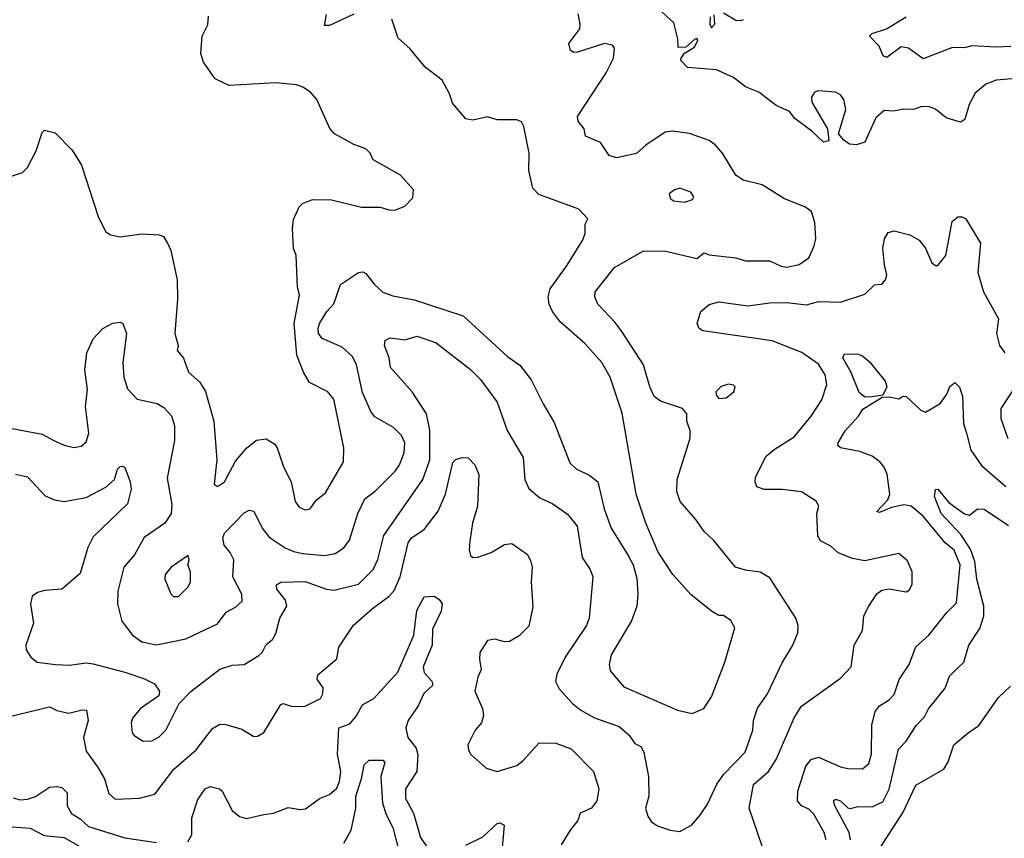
# Model space of a CAD drawing. Extents: x 1678759 to 1859541, y 384609 to 522867.
# Tile 313 of 466: x 1766112 to 1770158, y 495841 to 499203. Entities that reach past the tile are written whole.
import ezdxf

# ---------------------------------------------------------------- set-up
doc = ezdxf.new("R2010")
doc.units = 0

msp = doc.modelspace()

# ---------------------------------------------------------------- linework, layer by layer
at = {"layer": '0CON20XD'}
for points in [[(1770205, 498961.2), (1770124.6, 498955.4), (1770082.2, 498937.8), (1770038, 498902), (1770014.5, 498855), (1769996.5, 498793.5), (1769977.7, 498782.3), (1769919.7, 498799.7), (1769875.5, 498835.5), (1769846.9, 498846.9), (1769815, 498845.6), (1769785, 498834.2), (1769745, 498835.6), (1769703, 498827), (1769665, 498830), (1769630.3, 498799.7), (1769585, 498700), (1769550.7, 498689.3), (1769522.3, 498692.3), (1769498.3, 498708.3), (1769477.5, 498735), (1769506.5, 498835), (1769498.2, 498875), (1769485.6, 498895), (1769465, 498906.1), (1769395, 498911.1), (1769378.5, 498905), (1769366.4, 498885), (1769367.9, 498865), (1769432, 498755), (1769437.5, 498705), (1769415, 498700.8), (1769367.8, 498745), (1769297.4, 498797.4), (1769275, 498826.2), (1769221.2, 498851.2), (1769150, 498905), (1769095, 498926.8), (1769045, 498965.7), (1768975, 498996.9), (1768857, 499007), (1768828.8, 499035), (1768830, 499045), (1768844.6, 499065.4), (1768885, 499090.5), (1768899.1, 499119.1), (1768895.3, 499125.3), (1768885, 499121.2), (1768849.7, 499090.2), (1768818.5, 499088.5), (1768817.2, 499125), (1768799.7, 499189.7), (1768716.8, 499266.8)], [(1766075, 498558.6), (1766124.2, 498575), (1766143.9, 498596.1), (1766180.6, 498665), (1766205, 498740), (1766215, 498750), (1766258.9, 498738.9), (1766327.8, 498667.8), (1766366.2, 498606.2), (1766434.5, 498394.5), (1766465, 498333.3), (1766485, 498320), (1766525, 498311.2), (1766615, 498324), (1766685, 498320), (1766702.7, 498312.7), (1766719.4, 498285), (1766732.9, 498255), (1766758.9, 498135), (1766760.5, 498055), (1766750, 497915), (1766763.3, 497865), (1766760, 497845), (1766785, 497812.5), (1766806.2, 497755), (1766852.9, 497715), (1766876.1, 497676.1), (1766910.6, 497555), (1766922.2, 497395), (1766912.2, 497295), (1766925, 497285.8), (1766954.2, 497305), (1766999.8, 497390.2), (1767045.7, 497445), (1767085, 497475.7), (1767125, 497481.4), (1767160.6, 497460.6), (1767170.9, 497445), (1767196.4, 497366.4), (1767228.5, 497305), (1767245, 497223.8), (1767260.7, 497200.7), (1767285, 497190.8), (1767306.2, 497195), (1767330.3, 497229.7), (1767369.4, 497260.6), (1767443.3, 497386.7), (1767444.4, 497445), (1767403.3, 497645), (1767378, 497675), (1767303.8, 497713.8), (1767279.1, 497755), (1767251.8, 497825), (1767239.6, 497955), (1767262.7, 498072.7), (1767254, 498105), (1767247.8, 498235), (1767237.3, 498265), (1767232.9, 498345), (1767237.1, 498382.9), (1767260.6, 498435), (1767275, 498447.8), (1767315.5, 498464.5), (1767393.6, 498463.6), (1767517, 498433), (1767593.6, 498433.6), (1767635, 498421.2), (1767658.3, 498421.7), (1767695, 498437.5), (1767728.3, 498471.7), (1767730, 498505), (1767677.5, 498565), (1767565, 498627.5), (1767552.5, 498655), (1767535, 498673.3), (1767485, 498690), (1767406.2, 498735), (1767386.4, 498756.4), (1767333.3, 498875), (1767306.7, 498905), (1767275.7, 498925.7), (1767250, 498935), (1767165, 498944.4), (1766973.2, 498933.2), (1766915, 498960), (1766868.1, 499028.1), (1766857.1, 499065), (1766862.5, 499135), (1766885, 499182.5), (1766888.3, 499218.3)], [(1766095, 497336.5), (1766145, 497325.6), (1766217.4, 497247.4), (1766255, 497231.2), (1766295, 497224.6), (1766385, 497240.4), (1766466.2, 497283.8), (1766502, 497315), (1766515, 497356.7), (1766525, 497368), (1766535, 497370), (1766545, 497363.8), (1766566.9, 497305), (1766570, 497275), (1766555.3, 497214.7), (1766415, 497079.2), (1766391.8, 497035), (1766360.7, 496929.3), (1766285, 496864.4), (1766215, 496859.4), (1766185, 496850.6), (1766164, 496835), (1766157.5, 496802.5), (1766169.1, 496725), (1766138.2, 496635), (1766139.5, 496615), (1766157.8, 496585), (1766184.7, 496564.7), (1766260, 496555), (1766317.6, 496552.4), (1766385, 496561.8), (1766415, 496558.2), (1766545, 496523.8), (1766625, 496496.2), (1766665.8, 496475), (1766687.1, 496445), (1766684.3, 496425.7), (1766608.6, 496375), (1766575.7, 496335), (1766570.5, 496315), (1766574.4, 496275), (1766582.9, 496262.9), (1766620.2, 496240.2), (1766655, 496242.2), (1766685, 496258.1), (1766713.1, 496285), (1766767.1, 496395), (1766815.3, 496444.7), (1766935, 496535.6), (1766985, 496552.5), (1767035, 496555.5), (1767095, 496592.5), (1767108.6, 496605), (1767125, 496636.7), (1767151.7, 496658.3), (1767165, 496682.5), (1767181.1, 496745), (1767209.7, 496795), (1767205, 496819.2), (1767169.4, 496865), (1767167.1, 496882.9), (1767185, 496893.3), (1767285, 496896.4), (1767373.8, 496863.8), (1767405, 496860.3), (1767505, 496885.4), (1767565.4, 496945), (1767584.2, 496985.8), (1767608.1, 497085), (1767769.1, 497315), (1767798, 497395), (1767798.1, 497518.1), (1767783.9, 497583.9), (1767725, 497674.4), (1767636.7, 497775), (1767630, 497815), (1767611.9, 497865), (1767614, 497885), (1767635, 497896), (1767695, 497888.1), (1767745, 497903.3), (1767824.1, 497875.9), (1767965, 497766.7), (1768005.5, 497725), (1768075, 497632.5), (1768115, 497516.2), (1768180.8, 497405), (1768187.9, 497315), (1768205, 497277.5), (1768249.1, 497239.1), (1768302.5, 497215), (1768363, 497173), (1768402.7, 497122.7), (1768424, 496995), (1768457.1, 496945), (1768467.5, 496915), (1768452.7, 496745), (1768442.1, 496715), (1768353.6, 496585), (1768319.4, 496515), (1768314.3, 496485), (1768329.2, 496455), (1768384.4, 496395), (1768418.1, 496368.1), (1768475, 496336.2), (1768575, 496300), (1768616.9, 496265), (1768640.3, 496230.3), (1768665, 496218.6), (1768677.1, 496195), (1768695.8, 496095), (1768698.1, 496015), (1768684.4, 495965), (1768692.8, 495932.8), (1768709.1, 495909.1), (1768732.6, 495892.6), (1768785.5, 495874.5), (1768825, 495869.6), (1768872.9, 495895), (1768906.9, 495935), (1768939.1, 495980.9), (1768976.6, 496063.4), (1769005.3, 496104.7), (1769093.1, 496195), (1769124.6, 496285), (1769128.2, 496325), (1769144.7, 496375.3), (1769185, 496434.2), (1769245, 496561.4), (1769288.9, 496635), (1769309.4, 496685), (1769311.4, 496715), (1769301.4, 496745), (1769195, 496911.4), (1769155, 496934.5), (1769095, 496942.5), (1769053.8, 496955), (1768965, 497064.3), (1768925, 497100.8), (1768891.2, 497151.2), (1768826.4, 497225), (1768813.3, 497265), (1768814.6, 497315), (1768867.1, 497485), (1768867.5, 497515), (1768854, 497555), (1768853.3, 497585), (1768836.1, 497606.1), (1768745, 497636.9), (1768720, 497655), (1768701.9, 497695), (1768675.3, 497785.3), (1768588.9, 497918.9), (1768559.6, 497959.6), (1768487.5, 498035), (1768475.6, 498065), (1768476.9, 498085), (1768557.1, 498185), (1768675, 498253.3), (1768767.7, 498252.3), (1768895, 498223.1), (1768925, 498246), (1768945, 498238.1), (1769055, 498224.7), (1769095, 498212.5), (1769195, 498213.5), (1769240.7, 498190.7), (1769265, 498186.9), (1769315, 498198.2), (1769354.4, 498225), (1769377.3, 498275), (1769383.8, 498305), (1769380.3, 498370.3), (1769365.6, 498415.6), (1769338.8, 498435), (1769255, 498467.8), (1769163.8, 498525), (1769085.7, 498544.3), (1769054.4, 498565), (1769000, 498655), (1768969.5, 498689.5), (1768945, 498706.5), (1768865, 498735.5), (1768795, 498745.6), (1768765, 498740.6), (1768685, 498687.3), (1768646.4, 498653.6), (1768565, 498635.5), (1768535, 498645.8), (1768499.1, 498699.1), (1768437.5, 498725), (1768431.4, 498755), (1768406.6, 498786.6), (1768404.4, 498805), (1768522.9, 498985), (1768552, 499045), (1768556.1, 499086.1), (1768548.8, 499098.8), (1768515, 499105.7), (1768405, 499070), (1768388.8, 499068.8), (1768376.1, 499076.1), (1768368.8, 499105), (1768414, 499165), (1768416, 499185), (1768407.3, 499227.3)], [(1767485, 499226), (1767385, 499180), (1767365, 499180), (1767373.3, 499225)], [(1768950, 499215), (1768948.5, 499185), (1768955, 499170), (1768968.8, 499185), (1768966.4, 499223.6)], [(1769005, 499232), (1769055, 499201.2), (1769075, 499200), (1769086.2, 499203.8)], [(1770185, 499092.4), (1770125, 499089.7), (1770025, 499096.2), (1769995, 499087.9), (1769945, 499089.1), (1769825, 499042.9), (1769765, 499085.7), (1769735, 499092), (1769675, 499048), (1769660.8, 499055), (1769644.4, 499094.4), (1769604.2, 499135), (1769615, 499146.2), (1769674.1, 499165.9), (1769755, 499214.5)], [(1766066.5, 497526.5), (1766205, 497501.4), (1766253.3, 497475), (1766295.6, 497455.6), (1766335, 497446.7), (1766365, 497451.5), (1766385, 497469.2), (1766397.1, 497505), (1766383.3, 497615), (1766390.4, 497685), (1766379.6, 497765), (1766388.9, 497835), (1766415, 497892), (1766454.2, 497935), (1766495, 497957.5), (1766525, 497961.2), (1766536, 497956), (1766551.1, 497915), (1766536.2, 497795), (1766540, 497735), (1766555, 497687.5), (1766595, 497644.6), (1766676.9, 497626.9), (1766705, 497610), (1766736.1, 497576.1), (1766749.1, 497535), (1766748.2, 497475), (1766719.1, 497320.9), (1766738, 497212), (1766735.5, 497175), (1766708.2, 497135), (1766623.7, 497076.4), (1766583.9, 497006.1), (1766540.9, 496955), (1766515.6, 496855.6), (1766514.5, 496804.5), (1766532.7, 496732.7), (1766575.3, 496675.3), (1766615, 496648.2), (1766675, 496635.4), (1766795, 496660), (1766925, 496721.5), (1766960.7, 496769.3), (1766999.5, 496790.5), (1767026.7, 496815), (1767025.5, 496844.5), (1766988.3, 496915), (1766991.7, 496985), (1766977.3, 497015), (1766953.3, 497045), (1766947.7, 497075), (1766954.5, 497095), (1767035, 497177.3), (1767055, 497188.9), (1767074.5, 497184.5), (1767108.8, 497115), (1767137.8, 497077.8), (1767203.5, 497033.5), (1767239.1, 497019.1), (1767275, 497010.3), (1767365, 497003.2), (1767409.4, 497010.6), (1767445, 497033.5), (1767467.9, 497065), (1767501.8, 497175), (1767530.4, 497235), (1767572.9, 497267.1), (1767655, 497349.5), (1767673.1, 497375), (1767692.7, 497425), (1767694.6, 497465), (1767680.9, 497495), (1767648, 497528), (1767571.6, 497571.6), (1767554.7, 497594.7), (1767521.7, 497671.7), (1767495.9, 497785.9), (1767479.5, 497819.5), (1767438.1, 497858.1), (1767355, 497893.8), (1767340.9, 497915), (1767338.8, 497935), (1767344.8, 497955.2), (1767373.9, 498005), (1767403.7, 498036.4), (1767431.1, 498115), (1767505, 498164.5), (1767522.1, 498167.9), (1767535, 498160.6), (1767570, 498115), (1767605, 498084.6), (1767645, 498069.2), (1767733.3, 498053.3), (1767935, 497986.5), (1768118.3, 497818.3), (1768167.1, 497785), (1768214, 497724), (1768263.1, 497625), (1768309.1, 497549.1), (1768372.8, 497382.8), (1768399.1, 497359.1), (1768455, 497330.6), (1768487.8, 497305), (1768513.8, 497195), (1768543.3, 497115), (1768612.8, 497002.8), (1768632.9, 496965), (1768648.3, 496908.3), (1768652.7, 496845), (1768647.9, 496795), (1768626.2, 496735), (1768542.5, 496595), (1768534.4, 496555), (1768538.9, 496528.9), (1768595, 496463.8), (1768815, 496367.5), (1768875.9, 496354.1), (1768923.3, 496375), (1768955, 496422.5), (1769009.2, 496565), (1769051.2, 496705), (1769035, 496736.2), (1769005, 496756.7), (1768985, 496756.7), (1768955, 496774.2), (1768871.3, 496841.3), (1768796.2, 496925), (1768736.1, 497016.1), (1768685.6, 497135.6), (1768645.8, 497255), (1768587.4, 497587.4), (1768538.5, 497735), (1768504.4, 497795), (1768435, 497872.9), (1768335, 497960.8), (1768302.2, 498005), (1768288.2, 498035), (1768284.6, 498065), (1768292.7, 498097.3), (1768362.5, 498195), (1768425, 498296.7), (1768436, 498325), (1768435.9, 498364.1), (1768447.5, 498385), (1768410, 498425), (1768291.2, 498468.8), (1768246.2, 498485), (1768221.5, 498511.5), (1768204.1, 498584.1), (1768206.5, 498655), (1768184.2, 498765), (1768175, 498783.8), (1768155, 498791.4), (1768075, 498792.2), (1768035, 498804.4), (1767975, 498790), (1767946.3, 498796.3), (1767890.3, 498860.3), (1767878.7, 498898.7), (1767848.8, 498955), (1767778.3, 499008.3), (1767715.3, 499085.3), (1767667.8, 499127.8), (1767642.2, 499205)], [(1768845, 498453.8), (1768877.5, 498465), (1768882.5, 498475), (1768870, 498495), (1768825, 498511.2), (1768802.5, 498505), (1768781.7, 498488.3), (1768785, 498470), (1768799.3, 498459.3), (1768845, 498453.8)], [(1769164.4, 495805), (1769109.2, 495965), (1769127.6, 496062.4), (1769189.1, 496115), (1769220.9, 496165), (1769295, 496336), (1769325, 496384), (1769485, 496498.6), (1769529.2, 496545), (1769540.9, 496635), (1769576.2, 496695), (1769581.1, 496755), (1769601.9, 496795), (1769634.7, 496845.3), (1769655, 496860.6), (1769685, 496865.8), (1769755, 496853.8), (1769768.8, 496861.2), (1769779.2, 496885), (1769779.2, 496935), (1769760.3, 496980.3), (1769725, 497011.2), (1769585, 496980.8), (1769535, 496990.8), (1769475, 497013.8), (1769445, 497041.2), (1769403.6, 497063.6), (1769392, 497082), (1769387.5, 497175), (1769395.8, 497205), (1769385.6, 497225.6), (1769325, 497264.3), (1769245, 497274.4), (1769173.2, 497273.2), (1769142, 497285), (1769134.2, 497305), (1769135.7, 497325), (1769179.8, 497410.2), (1769212.1, 497437.9), (1769295, 497490), (1769364.7, 497575), (1769407.9, 497642.1), (1769429.4, 497705), (1769421.5, 497745), (1769395, 497787.8), (1769326.2, 497836.2), (1769204, 497884), (1768920, 497925), (1768904, 497935), (1768896, 497955), (1768911.9, 498005), (1768946, 498034), (1768985, 498044.5), (1769105, 498028), (1769195, 498040), (1769265, 498042.4), (1769345, 498032.1), (1769395, 498046.2), (1769485, 498043.3), (1769585, 498075.7), (1769625, 498113.8), (1769655, 498117.5), (1769670, 498135), (1769675.7, 498154.3), (1769666.3, 498196.3), (1769658.5, 498265), (1769666.6, 498303.4), (1769680.5, 498329.5), (1769705, 498336.7), (1769769.5, 498319.5), (1769808, 498298), (1769833.8, 498265), (1769860, 498205), (1769875, 498193.3), (1769885, 498193.3), (1769918, 498235), (1769943.3, 498375), (1769967, 498393), (1769985, 498393.3), (1770000, 498385), (1770060.8, 498285), (1770048.8, 498165), (1770072.8, 498085), (1770134.4, 497975), (1770126.4, 497915), (1770138.6, 497865), (1770160, 497835)], [(1769585, 497652.9), (1769562.1, 497672.1), (1769527.6, 497757.6), (1769494.5, 497815), (1769500, 497830), (1769555, 497831.1), (1769575, 497822.5), (1769605, 497797.1), (1769668.2, 497718.2), (1769675.4, 497695), (1769659.5, 497660.5), (1769615, 497654.6), (1769585, 497652.9)], [(1769426.1, 495835), (1769418.5, 495865), (1769375, 495940), (1769355, 495960.5), (1769324.3, 495975), (1769308.9, 495995), (1769310, 496035), (1769342.4, 496137.6), (1769364.4, 496165), (1769395, 496174), (1769485, 496134.7), (1769515, 496127.8), (1769575, 496126.9), (1769601.1, 496148.9), (1769612.3, 496187.7), (1769614.1, 496305.9), (1769628.2, 496361.8), (1769645.3, 496384.7), (1769685, 496410.5), (1769705, 496431.4), (1769726.5, 496493.5), (1769766.9, 496555), (1769795, 496627.5), (1769848.5, 496675), (1769921.4, 496768.6), (1769961.4, 496808.6), (1769977.2, 496965), (1769952.4, 497025), (1769915, 497054.2), (1769825, 497163.7), (1769775, 497205.7), (1769745, 497211.4), (1769695, 497200), (1769645, 497178.8), (1769635, 497183.8), (1769679.1, 497230.9), (1769687.6, 497255), (1769676.6, 497336.6), (1769665.2, 497365.2), (1769647.3, 497387.3), (1769615, 497410), (1769565, 497429.8), (1769484.6, 497444.6), (1769474.4, 497454.4), (1769475.6, 497465), (1769504.5, 497515), (1769559.6, 497575), (1769576.6, 497603.4), (1769657, 497653), (1769684.7, 497654.7), (1769725, 497646.7), (1769742.5, 497657.5), (1769755, 497655.8), (1769815, 497600), (1769835, 497590.8), (1769895, 497627.1), (1769921.9, 497665), (1769935, 497696.2), (1769955, 497713.8), (1769974.2, 497694.2), (1769986.5, 497656.5), (1769990.6, 497545), (1770002.2, 497505), (1770020.8, 497435), (1770065, 497372.7), (1770165, 497286.4)], [(1770215.6, 497715), (1770143.4, 497606.6), (1770144.2, 497565.8), (1770173.3, 497483.3)], [(1768985, 497647.5), (1769015, 497650), (1769047.5, 497675), (1769052.5, 497695), (1769045, 497702.5), (1769025, 497706.2), (1768995, 497696.2), (1768973.3, 497675), (1768975, 497660), (1768985, 497647.5)], [(1766065, 496340), (1766235, 496380.6), (1766265.5, 496365.5), (1766315, 496355.5), (1766368.5, 496368.5), (1766387.4, 496367.4), (1766394, 496325), (1766375.3, 496255), (1766385, 496198.8), (1766432.5, 496135), (1766460.5, 496085), (1766478.6, 496025), (1766505, 496002.1), (1766605, 496006.5), (1766668.1, 496021.9), (1766746.4, 496125), (1766837.7, 496205), (1766905, 496292.2), (1766935, 496310), (1766958.9, 496308.9), (1767025, 496289.2), (1767075, 496260), (1767089.7, 496260.3), (1767115, 496276.2), (1767185, 496391.2), (1767195, 496394.2), (1767232.4, 496382.4), (1767285, 496384.5), (1767348.8, 496415), (1767358.7, 496435), (1767359.5, 496459.5), (1767334.2, 496495), (1767337.3, 496512.7), (1767415, 496578.8), (1767424.4, 496625.6), (1767483.8, 496716.2), (1767562.5, 496785), (1767631.1, 496835), (1767651, 496859), (1767675.7, 496915), (1767708.4, 497055), (1767722.3, 497075), (1767775, 497109.5), (1767832.2, 497185), (1767862.7, 497255), (1767891.8, 497385), (1767903.6, 497396.4)], [(1767903.6, 497396.4), (1767931.2, 497405), (1767955, 497403.8), (1767982.5, 497375), (1767999.1, 497335), (1767994.2, 497205), (1767972.5, 497135), (1767962, 497062), (1767959.4, 497025), (1767965, 497002.5), (1767975, 496994), (1767995, 496996), (1768050, 497015), (1768105, 497048.1), (1768135, 497052.5), (1768197.5, 497007.5), (1768212, 496982), (1768217.9, 496955), (1768214.4, 496895), (1768221.3, 496791.3), (1768205, 496712.5), (1768165, 496673.1), (1768125, 496649.4), (1768105, 496648.6), (1768065, 496659.2), (1768035, 496653.8), (1768003.3, 496605), (1768001.2, 496575), (1768008.6, 496535), (1767995, 496502.5), (1767983.3, 496445), (1768014.5, 496375), (1768018.9, 496345), (1768009.4, 496315), (1767984.2, 496285), (1767953.8, 496225), (1767956, 496205), (1767965, 496186.7), (1768029.7, 496129.7), (1768075, 496115.6), (1768155, 496140.5), (1768180.5, 496159.5), (1768247, 496233), (1768315, 496231.4), (1768378.9, 496208.9), (1768470, 496115), (1768492, 496045), (1768484.2, 495995), (1768462, 495965), (1768415.9, 495944.1), (1768405.7, 495914.3), (1768374, 495875), (1768338, 495815)], [(1769525.7, 495835), (1769520.2, 495865), (1769461.2, 495975), (1769456.2, 495995), (1769465, 496002), (1769485, 495995.6), (1769515, 495966.7), (1769525, 495964.2), (1769558.2, 495971.8), (1769615, 495970.8), (1769658.7, 495991.3), (1769685, 496042.5), (1769723.1, 496206.9), (1769755, 496240), (1769796.7, 496305), (1769830.2, 496339.8), (1769847.4, 496372.6), (1769915, 496458), (1769933.3, 496506.7), (1769960, 496535), (1769992.2, 496565), (1770013.1, 496635), (1770057, 496703), (1770073.7, 496755), (1770074.5, 496795), (1770045.6, 496905), (1770037.5, 496977.5), (1770018.7, 497028.7), (1769979.5, 497089.5), (1769899.2, 497175), (1769871.9, 497245), (1769875, 497273.3), (1769885, 497275.7), (1769930.1, 497220.1), (1769995, 497173.4), (1770015, 497168), (1770047.5, 497195), (1770075, 497192.9), (1770176.1, 497126.1)], [(1766765, 496834), (1766805, 496874), (1766814, 496895), (1766813.8, 496935), (1766803.8, 496965), (1766808.8, 496985), (1766805, 497002.5), (1766734.6, 496955.4), (1766710.5, 496925), (1766709.2, 496905), (1766733.8, 496845), (1766745, 496834), (1766765, 496834)], [(1766803.9, 495826.1), (1766820.4, 495855), (1766819.4, 495925), (1766845, 496001.2), (1766874, 496045), (1766895, 496053.8), (1766934, 496044), (1766944.3, 496034.3), (1766985, 495955.7), (1767015, 495930.6), (1767045, 495922.7), (1767115, 495938.9), (1767155.6, 495944.4), (1767215, 495968), (1767265, 495959.2), (1767287.5, 495962.5), (1767343.8, 496005), (1767385, 496021.4), (1767415, 496047.1), (1767426.4, 496075), (1767431.9, 496115), (1767418.4, 496185), (1767424.4, 496295), (1767469.1, 496310.9), (1767496.4, 496343.6), (1767520.7, 496389.3), (1767568, 496415), (1767666.3, 496523.7), (1767731.4, 496675), (1767743.8, 496776.2), (1767775, 496833.3), (1767815, 496835.8), (1767835, 496824), (1767848.8, 496805), (1767843.9, 496773.9), (1767809.3, 496700.7), (1767807, 496635), (1767770.6, 496545), (1767775, 496522.2), (1767806.5, 496486.5), (1767810.4, 496469.6), (1767773.5, 496436.5), (1767749.5, 496385), (1767708.9, 496325), (1767698.9, 496295), (1767707.5, 496255), (1767741.5, 496211.5), (1767748.3, 496185), (1767744.1, 496115), (1767697.7, 496045), (1767698.2, 496005), (1767730.4, 495945), (1767760, 495845), (1767814.2, 495764.2)], [(1770009.2, 496275), (1770053.1, 496305), (1770135, 496420), (1770183.7, 496466.3)], [(1769645, 495797.5), (1769742, 495948), (1769795, 496060), (1769910, 496125), (1769927.5, 496155), (1769950.5, 496225), (1770009.2, 496275)], [(1767445, 495821.1), (1767474.7, 495875), (1767493.5, 495965), (1767494.1, 496015), (1767517.2, 496085), (1767527.3, 496142.7), (1767548.1, 496161.9), (1767605, 496162.5), (1767612.5, 496152.5), (1767596, 496095), (1767603.9, 495985), (1767618.7, 495938.6), (1767645.7, 495885), (1767709.5, 495635)], [(1766085, 496006.9), (1766115, 495998.8), (1766145, 496001.6), (1766177.5, 496012.5), (1766235, 496051.2), (1766264.6, 496054.6), (1766285, 496049.5), (1766307.6, 496027.6), (1766306.9, 495975), (1766325, 495942.9), (1766361.3, 495921.3), (1766395, 495890), (1766545, 495843.1), (1766675, 495824.6)], [(1767945, 495813.3), (1768015, 495847.3), (1768075, 495901.5), (1768085, 495904.4), (1768102.9, 495895), (1768088.5, 495725)], [(1766081.7, 495888.3), (1766155, 495882.9), (1766212.9, 495852.9), (1766295, 495844.1), (1766421.4, 495771.4)]]:
    msp.add_lwpolyline(points, dxfattribs=at)

doc.saveas('drawing.dxf')
